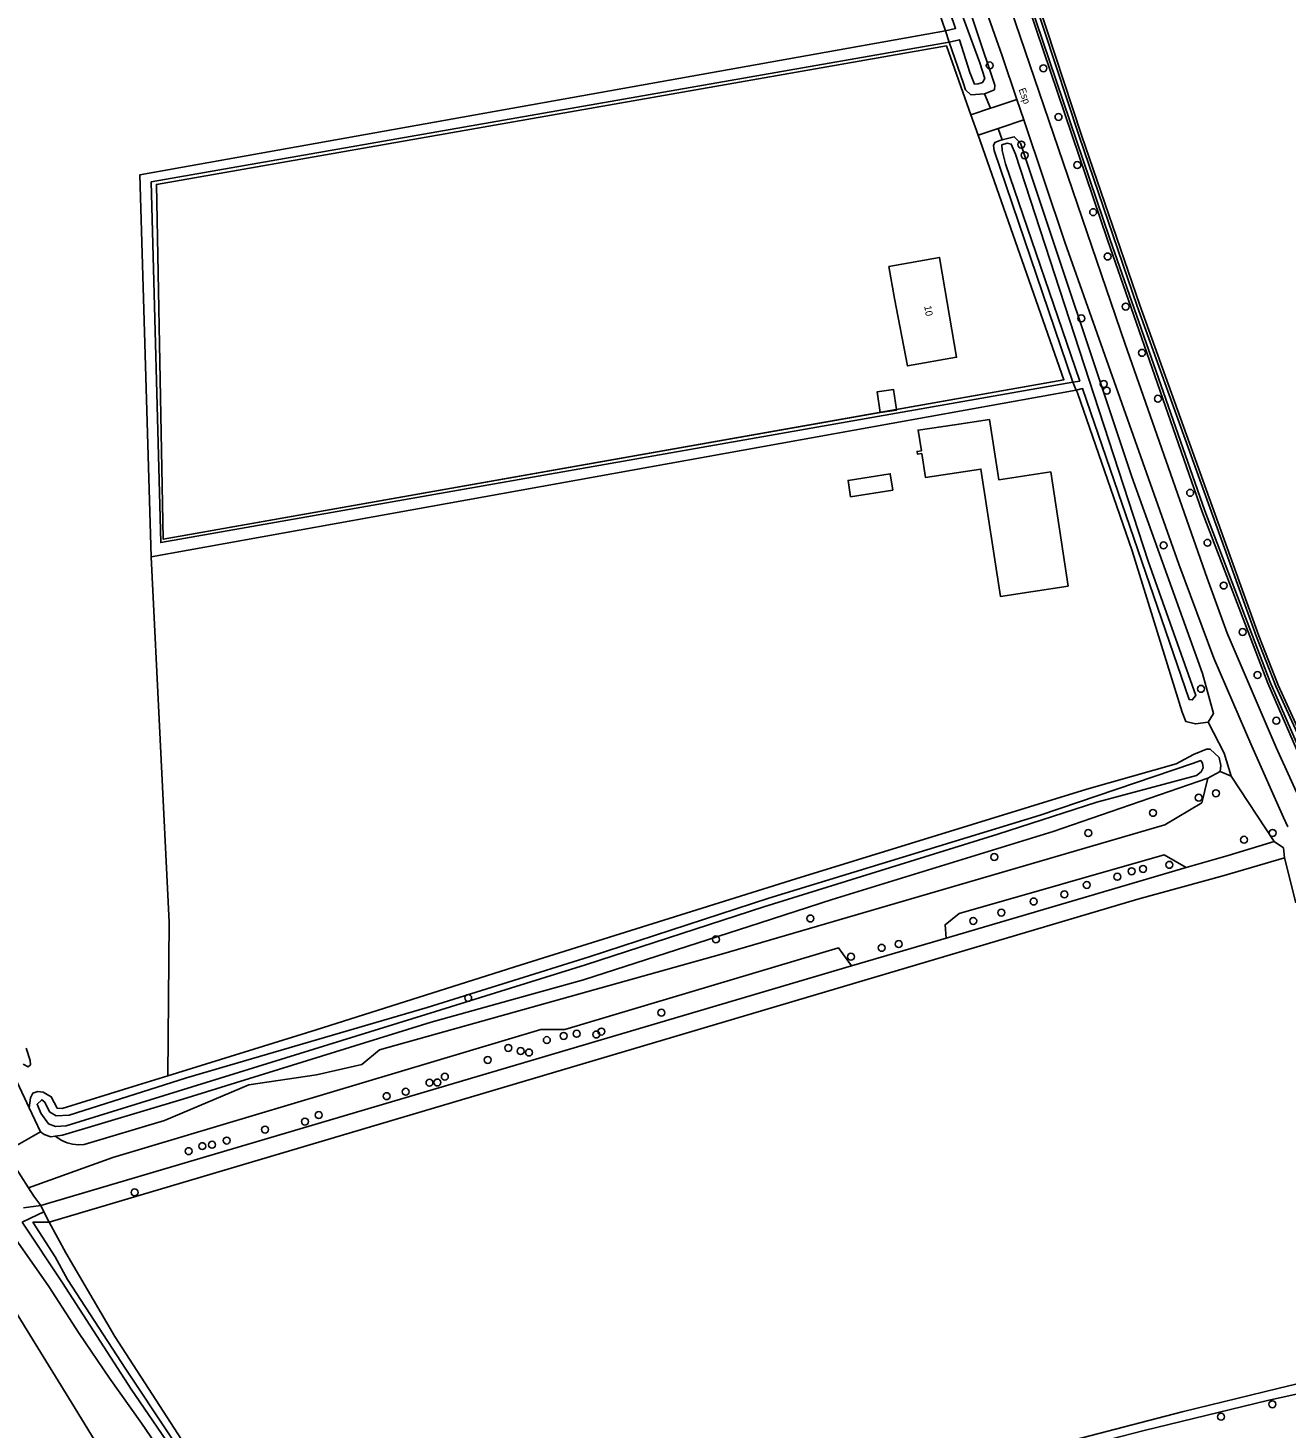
# Model space of a CAD drawing. Extents: x 161389 to 162585, y 388479 to 389761.
# Drawn here: x 161619.2 to 161796.7, y 389428.7 to 389626.3 of the extents above; entities that cross this region are included whole.
import ezdxf

# ---------------------------------------------------------------- set-up
doc = ezdxf.new("R2010")
doc.units = 0
for name, color, linetype in [('IMGEO_Berm_groen', 7, 'Continuous'), ('IMGEO_Boom', 7, 'Continuous'), ('IMGEO_Bouwland', 7, 'Continuous'), ('IMGEO_Erf', 7, 'Continuous'), ('IMGEO_Grasland_overig', 7, 'Continuous'), ('IMGEO_Greppel_droge_sloot', 7, 'Continuous'), ('IMGEO_Groenvoorziening', 7, 'Continuous'), ('IMGEO_Hek', 7, 'Continuous'), ('IMGEO_Loofbos', 7, 'Continuous'), ('IMGEO_Openbare_ruimte_label', 7, 'Continuous'), ('IMGEO_Pand', 7, 'Continuous'), ('IMGEO_Pand_nummerreeks', 7, 'Continuous'), ('IMGEO_Rijbaan_autoweg', 7, 'Continuous'), ('IMGEO_Rijbaan_lokaal_gesloten', 7, 'Continuous'), ('IMGEO_Waterloop', 7, 'Continuous')]:
    doc.layers.add(name, color=color, linetype=linetype)

msp = doc.modelspace()

# ---------------------------------------------------------------- linework, layer by layer
at = {"layer": 'IMGEO_Berm_groen'}
msp.add_lwpolyline([(161641.39, 389420.35), (161635.2, 389429.39), (161630.67, 389435.76), (161626.4, 389442.06), (161622.14, 389448.67), (161615.78, 389457.75)], dxfattribs=at)
at = {"layer": 'IMGEO_Boom'}
for centre in [(161754.92, 389620.98), (161762.49, 389620.58), (161764.62, 389613.71), (161759.36, 389609.81), (161759.83, 389608.31), (161767.26, 389606.92), (161769.51, 389600.28), (161771.54, 389594.02), (161774.1, 389586.95), (161767.84, 389585.28), (161776.41, 389580.43), (161771, 389576.03), (161771.42, 389575.09), (161778.64, 389573.95), (161783.2, 389560.67), (161779.44, 389553.25), (161785.64, 389553.62), (161787.94, 389547.59), (161790.6, 389541.03), (161792.7, 389534.95), (161784.72, 389533.01), (161795.36, 389528.51), (161784.4, 389517.65), (161786.83, 389518.28), (161777.94, 389515.51), (161768.82, 389512.66), (161790.8, 389511.71), (161794.83, 389512.68), (161755.55, 389509.28), (161776.55, 389507.6), (161780.25, 389508.18), (161772.92, 389506.49), (161774.93, 389507.27), (161765.45, 389504.01), (161768.61, 389505.34), (161761.11, 389503), (161729.61, 389500.6), (161752.58, 389500.26), (161756.55, 389501.43), (161716.27, 389497.66), (161739.66, 389496.46), (161742.07, 389496.99), (161735.32, 389495.21), (161681.31, 389489.39), (161708.58, 389487.31), (161694.77, 389484.03), (161696.62, 389484.34), (161699.39, 389484.23), (161700.11, 389484.65), (161686.97, 389482.34), (161688.71, 389481.9), (161692.41, 389483.44), (161684.07, 389480.64), (161689.89, 389481.69), (161678.01, 389478.28), (161672.49, 389476.15), (161675.85, 389477.43), (161676.96, 389477.46), (161669.79, 389475.53), (161660.22, 389472.86), (161652.65, 389470.81), (161658.27, 389471.94), (161643.78, 389468.48), (161645.17, 389468.68), (161647.23, 389469.27), (161641.86, 389467.77), (161634.23, 389461.95), (161794.81, 389432.06), (161787.56, 389430.3)]:
    msp.add_circle(centre, 0.489, dxfattribs=at)
at = {"layer": 'IMGEO_Bouwland'}
for points in [[(161757.92, 389641.33), (161767.87, 389611.14), (161776.09, 389587.15), (161792.89, 389540.49), (161795.64, 389533.52), (161798.92, 389526.32), (161802.52, 389517.87)], [(161796.49, 389509.15), (161798.1, 389502.8)], [(161726.15, 389297.7), (161715.57, 389313.31), (161707.77, 389324.88), (161698.25, 389339.67), (161688.44, 389354.59), (161672.44, 389378.43), (161655.6, 389404.47), (161646.13, 389418.95), (161631.46, 389441.6), (161624.51, 389453.44), (161622.16, 389457.73)]]:
    msp.add_lwpolyline(points, dxfattribs=at)
at = {"layer": 'IMGEO_Erf'}
for points in [[(161785.74, 389528.31), (161783.93, 389528.06), (161782.59, 389528.39), (161782.09, 389529.72), (161774.99, 389552.47), (161773.25, 389557.51), (161767.29, 389574.78), (161767.12, 389575.17)], [(161787.44, 389521.34), (161787.52, 389522.19), (161787.31, 389523.32), (161786.04, 389524.5), (161785.49, 389524.49), (161783.65, 389523.76), (161781.2, 389522.41), (161768.6, 389518.85), (161727.57, 389506.22), (161688.79, 389494.08), (161659.87, 389484.9), (161638.91, 389478.41)]]:
    msp.add_lwpolyline(points, dxfattribs=at)
at = {"layer": 'IMGEO_Grasland_overig'}
for points in [[(161739.46, 389572.01), (161638.28, 389554.11), (161637.3, 389604.2), (161748.82, 389623.73), (161752.24, 389614.01)], [(161754.19, 389616.97), (161752.25, 389616.83), (161751.51, 389617.56), (161751.21, 389618.42), (161749.2, 389624.28)], [(161755.04, 389614.95), (161754.19, 389616.97)], [(161753.26, 389611.13), (161765.39, 389576.63), (161741.74, 389572.44)], [(161756.68, 389610.47), (161756.1, 389612.09)], [(161766.66, 389576.3), (161755.52, 389609), (161755.44, 389609.69), (161755.65, 389610.11), (161756.33, 389610.41), (161756.68, 389610.47)], [(161785.68, 389520.39), (161787.44, 389521.34)], [(161787.44, 389521.34), (161788.98, 389520.71)], [(161788.98, 389520.71), (161795.03, 389511.46)], [(161616.03, 389467.66), (161620.95, 389470.51)], [(161620.95, 389470.51), (161621.46, 389470.13), (161622.4, 389469.8), (161623.02, 389469.89)], [(161616.03, 389467.66), (161619.26, 389462.6)]]:
    msp.add_lwpolyline(points, dxfattribs=at)
at = {"layer": 'IMGEO_Greppel_droge_sloot'}
msp.add_lwpolyline([(161618.91, 389482.31), (161619.5, 389480.57), (161619.52, 389479.93), (161619.21, 389479.69), (161618.49, 389480.06)], dxfattribs=at)
at = {"layer": 'IMGEO_Groenvoorziening'}
for points in [[(161732.7, 389677.57), (161733.49, 389677.58), (161735.4, 389677.36), (161736.37, 389676.66), (161747.76, 389641.67), (161755.61, 389618.2), (161755.57, 389617.55), (161754.19, 389616.97)], [(161801.33, 389517.34), (161794.14, 389533.83), (161784.9, 389558), (161771.52, 389596.38), (161756.42, 389641.03)], [(161756.68, 389610.47), (161758.36, 389610.93), (161759.27, 389610.01), (161774.96, 389562.93), (161784.95, 389535.18), (161786.51, 389529.55), (161785.74, 389528.31)], [(161785.74, 389528.31), (161788, 389523.94), (161788.98, 389520.71)], [(161620.95, 389470.51), (161619.36, 389473.9)]]:
    msp.add_lwpolyline(points, dxfattribs=at)
at = {"layer": 'IMGEO_Hek'}
for points in [[(161638.28, 389554.11), (161637.3, 389604.2), (161748.82, 389623.73), (161752.24, 389614.01)], [(161752.24, 389614.01), (161753.26, 389611.13)], [(161753.26, 389611.13), (161765.39, 389576.63), (161638.28, 389554.11)]]:
    msp.add_lwpolyline(points, dxfattribs=at)
at = {"layer": 'IMGEO_Loofbos'}
for points in [[(161748.65, 389625.88), (161738.61, 389655.09), (161732.34, 389672.76), (161731.63, 389675.79)], [(161638.91, 389478.41), (161639.11, 389500.1), (161636.58, 389551.64)], [(161623.02, 389469.89), (161624.05, 389470.05), (161641.06, 389475.11), (161676.08, 389485.99), (161697.56, 389491.94), (161722.51, 389500), (161732.67, 389503.28), (161763.85, 389512.88), (161785.68, 389520.39)], [(161785.68, 389520.39), (161784.85, 389516.94), (161779.63, 389513.83), (161717.05, 389495.56), (161668.81, 389482.06), (161666.31, 389479.98), (161659.91, 389478.55), (161650.36, 389477.13), (161638.43, 389472.12), (161627.11, 389468.69), (161626.3, 389468.66), (161625.49, 389468.75), (161624.71, 389468.96), (161623.96, 389469.28), (161623.02, 389469.89)], [(161748.75, 389497.85), (161748.6, 389499.73), (161750.62, 389501.33), (161779.55, 389509.59), (161782.64, 389507.78)], [(161619.26, 389462.6), (161631.17, 389466.87), (161691.55, 389484.94), (161694.97, 389484.95), (161733.55, 389496.45), (161735.39, 389493.94)], [(161617.66, 389477.5), (161619.36, 389473.9)], [(161619.36, 389473.9), (161619.52, 389475.3), (161619.88, 389475.96), (161620.58, 389476.2), (161621.35, 389476.11), (161622.46, 389475.46), (161623.3, 389473.85), (161624.02, 389473.81), (161634.05, 389476.9), (161638.91, 389478.41)], [(161619.26, 389462.6), (161620.01, 389461.44), (161620.99, 389460.08)]]:
    msp.add_lwpolyline(points, dxfattribs=at)
at = {"layer": 'IMGEO_Pand'}
for points in [[(161741.49, 389588.1), (161740.68, 389592.59), (161747.8, 389593.9), (161748.59, 389589.45), (161750.23, 389579.8), (161743.32, 389578.57), (161741.49, 389588.1)], [(161741.74, 389572.44), (161741.33, 389575.26), (161739.03, 389574.93), (161739.46, 389572.01)], [(161741.74, 389572.44), (161741.76, 389572.35), (161739.46, 389572.01)], [(161749.93, 389570.28), (161754.87, 389571.01), (161756.21, 389562.5), (161763.52, 389563.62), (161765.97, 389547.52), (161761.02, 389546.76), (161756.41, 389546.06), (161753.67, 389564.03), (161745.84, 389562.84), (161745.32, 389566.2), (161744.73, 389566.11), (161744.67, 389566.51), (161745.26, 389566.6), (161744.81, 389569.53), (161749.93, 389570.28)], [(161741.23, 389561.06), (161735.28, 389560.13), (161734.92, 389562.43), (161740.87, 389563.36), (161741.23, 389561.06)]]:
    msp.add_lwpolyline(points, dxfattribs=at)
at = {"layer": 'IMGEO_Rijbaan_autoweg'}
msp.add_lwpolyline([(161629.56, 389425.39), (161625.31, 389432.32), (161619.83, 389441.25), (161614.62, 389449.67)], dxfattribs=at)
at = {"layer": 'IMGEO_Rijbaan_lokaal_gesloten'}
for points in [[(161719.85, 389736.73), (161721.21, 389733.29), (161725.66, 389719.82), (161728.51, 389709.67), (161734.61, 389689.66), (161737.11, 389682.1), (161749.1, 389643.81), (161756.66, 389622.34), (161758.73, 389616.19)], [(161799.9, 389514.77), (161799.21, 389516.27), (161795.35, 389524.74), (161788.41, 389540.88), (161785.58, 389548.61), (161774.03, 389581.66), (161750.45, 389650.77), (161734.76, 389700.98), (161730.02, 389717.53), (161726.2, 389729.06), (161724.89, 389732.65)], [(161752.24, 389614.01), (161755.04, 389614.95)], [(161755.04, 389614.95), (161755.34, 389615.05), (161758.73, 389616.19)], [(161758.73, 389616.19), (161759.71, 389613.3)], [(161753.26, 389611.13), (161752.24, 389614.01)], [(161759.71, 389613.3), (161756.39, 389612.19), (161756.1, 389612.09)], [(161759.71, 389613.3), (161765.52, 389596.05), (161781.58, 389550.59), (161786.55, 389537.33), (161791.89, 389524.92), (161796.38, 389514.84), (161796.96, 389513.54)], [(161756.1, 389612.09), (161753.26, 389611.13)]]:
    msp.add_lwpolyline(points, dxfattribs=at)
at = {"layer": 'IMGEO_Waterloop'}
for points in [[(161749.2, 389624.28), (161750.64, 389624.61), (161752.11, 389619.99), (161752.77, 389618.33), (161753.27, 389618.38), (161753.88, 389618.57), (161754.2, 389619.15), (161753.51, 389621.34), (161750.24, 389630.32), (161734.87, 389675.57), (161734.42, 389676.41), (161733.81, 389676.62), (161732.91, 389676.31), (161732.81, 389675.75), (161734.08, 389672.55), (161739.44, 389657.48), (161750.09, 389626.21), (161748.65, 389625.88)], [(161756.78, 389641.12), (161771.87, 389596.5), (161785.25, 389558.13), (161794.48, 389533.97), (161801.7, 389517.42)], [(161767.52, 389611.02), (161757.57, 389641.23), (161757.48, 389641.46)], [(161636.58, 389551.64), (161634.96, 389605.53), (161748.65, 389625.88)], [(161749.2, 389624.28), (161748.65, 389625.88)], [(161749.2, 389624.28), (161636.59, 389604.55), (161637.93, 389553.66), (161766.66, 389576.3)], [(161802.22, 389517.65), (161802.18, 389517.73), (161798.58, 389526.17), (161795.3, 389533.38), (161792.55, 389540.36), (161775.74, 389587.02), (161767.52, 389611.02)], [(161767.12, 389575.17), (161768.01, 389575.38), (161783.04, 389531.52), (161783.49, 389531.46), (161783.98, 389532.09), (161777.28, 389551.05), (161758.54, 389608.46), (161757.95, 389609.89), (161757.37, 389610.02), (161756.63, 389609.78), (161756.68, 389608.96), (161757.16, 389607.08), (161767.61, 389576.43), (161766.66, 389576.3)], [(161767.12, 389575.17), (161766.66, 389576.3)], [(161636.58, 389551.64), (161767.12, 389575.17)], [(161784.09, 389520.77), (161784.75, 389521.3), (161785.01, 389521.85), (161784.94, 389522.53), (161784.69, 389522.88), (161783.54, 389522.48), (161762.01, 389515.17), (161723.76, 389503.45), (161698.39, 389495.19), (161675.52, 389488.05), (161641.57, 389478.1), (161624.99, 389472.83), (161623.16, 389472.74), (161622.22, 389473.34), (161621.56, 389474.69), (161621.13, 389475.03), (161620.46, 389474.39), (161621.02, 389473.15), (161622.07, 389471.65), (161623.09, 389471.27), (161624.57, 389471.33), (161675.31, 389487.07), (161697.85, 389494.06), (161723.05, 389502.24), (161756.06, 389512.51), (161770.02, 389517.03), (161784.09, 389520.77)], [(161795.03, 389511.46), (161788.56, 389509.51), (161782.64, 389507.78)], [(161795.03, 389511.46), (161796.36, 389510.57), (161796.49, 389509.15)], [(161622.16, 389457.73), (161775.79, 389503.31), (161787.98, 389506.65), (161796.49, 389509.15)], [(161782.64, 389507.78), (161748.75, 389497.85)], [(161748.75, 389497.85), (161735.39, 389493.94)], [(161735.39, 389493.94), (161620.99, 389460.08)], [(161618.35, 389457.74), (161619.52, 389458.3), (161621.42, 389459.21)], [(161620.99, 389460.08), (161618.57, 389459.78)], [(161621.42, 389459.21), (161620.99, 389460.08)], [(161621.42, 389459.21), (161622.16, 389457.73)], [(161618.35, 389457.74), (161624.06, 389449.21), (161633.73, 389434.2), (161644.86, 389417.95), (161688.47, 389351.53), (161694.48, 389342.54), (161718.71, 389305.19), (161738.88, 389274.38), (161763.69, 389237.05), (161784.02, 389205.98), (161793.44, 389191.74), (161803.45, 389175.59), (161807.16, 389170.21)], [(161645.4, 389418.35), (161632.99, 389437.02), (161624.77, 389449.64), (161623, 389452.87), (161619.88, 389457.74), (161622.16, 389457.73)], [(161741.6, 389420.6), (161751.51, 389423.04), (161782.08, 389430.98), (161795.55, 389434.26), (161807.1, 389437.04)], [(161807.42, 389436.2), (161802.27, 389434.35), (161794.13, 389432.6), (161776.69, 389428.35), (161757.68, 389423.46), (161743.62, 389419.4)]]:
    msp.add_lwpolyline(points, dxfattribs=at)

# ---------------------------------------------------------------- texts
at = {"layer": 'IMGEO_Openbare_ruimte_label'}
msp.add_text('Esp', height=1, rotation=290.0663, dxfattribs=at).set_placement((161758.97, 389617.6))
at = {"layer": 'IMGEO_Pand_nummerreeks'}
msp.add_text('10', height=1, rotation=279.7711, dxfattribs=at).set_placement((161745.66, 389587.01))

doc.saveas('drawing.dxf')
